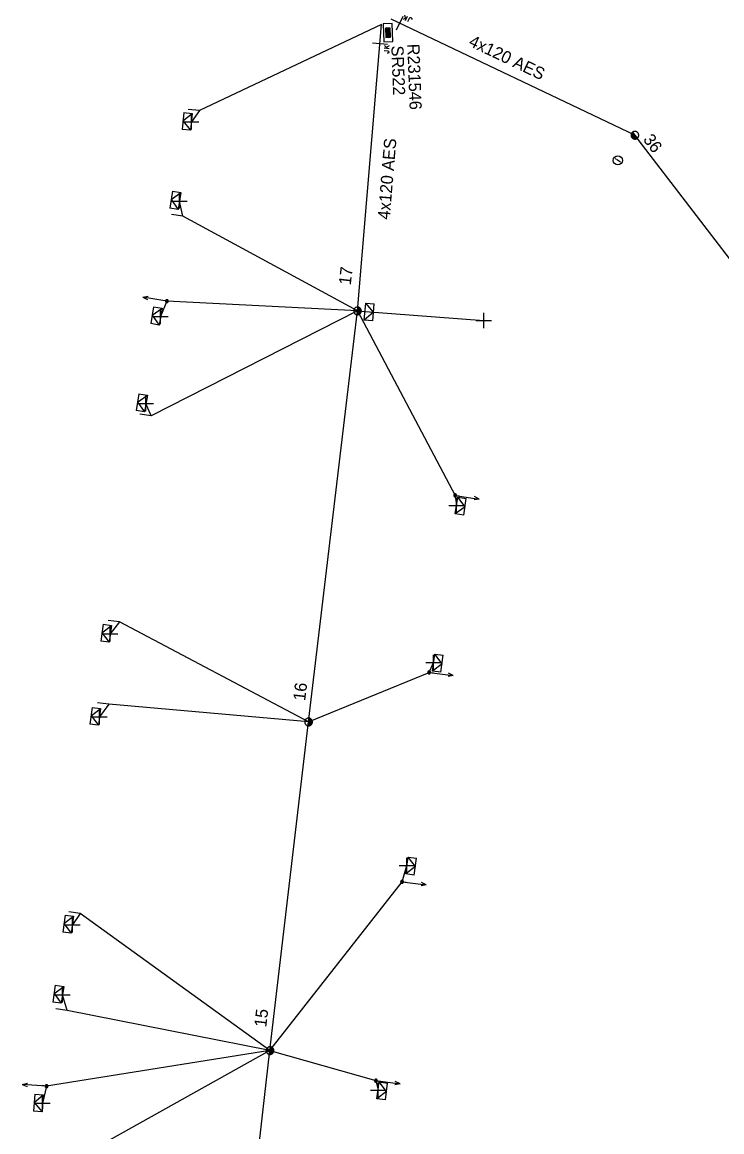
# Model space of a CAD drawing. Extents: x -544780 to -541582, y -1198995 to -1196551.
# Drawn here: x -543842.4 to -543784.9, y -1197085.7 to -1196994.5 of the extents above; entities that cross this region are included whole.
import ezdxf

# ---------------------------------------------------------------- set-up
doc = ezdxf.new("R2010")
doc.units = 0
for name, color, linetype in [('Vrstva 1', 7, 'Continuous'), ('Vrstva 10', 7, 'Continuous'), ('Vrstva 13', 7, 'Continuous'), ('Vrstva 14', 7, 'Continuous'), ('Vrstva 15', 7, 'Continuous'), ('Vrstva 18', 7, 'Continuous'), ('Vrstva 2', 7, 'Continuous'), ('Vrstva 28', 7, 'Continuous'), ('Vrstva 29', 7, 'Continuous'), ('Vrstva 30', 7, 'Continuous'), ('Vrstva 31', 7, 'Continuous'), ('Vrstva 34', 7, 'Continuous'), ('Vrstva 36', 7, 'Continuous'), ('Vrstva 50', 7, 'Continuous'), ('Vrstva 51', 7, 'Continuous'), ('Vrstva 54', 7, 'Continuous'), ('Vrstva 59', 7, 'Continuous'), ('Vrstva 8', 7, 'Continuous'), ('Vrstva 9', 7, 'Continuous')]:
    doc.layers.add(name, color=color, linetype=linetype)

# ---------------------------------------------------------------- blocks, each defined once
blk = doc.blocks.new('NN440')
at = {"layer": 'Vrstva 2'}
for points in [[(0.63, 0), (0.63, 0.06), (0.62, 0.13), (0.6, 0.19), (0.58, 0.25), (0.55, 0.31), (0.51, 0.37), (0.47, 0.42), (0.42, 0.46), (0.37, 0.51), (0.32, 0.54), (0.26, 0.57), (0.2, 0.59), (0.13, 0.61), (0.07, 0.62), (0, 0.63), (-0.06, 0.62), (-0.13, 0.61), (-0.19, 0.59), (-0.26, 0.57), (-0.31, 0.54), (-0.37, 0.51), (-0.42, 0.46), (-0.47, 0.42), (-0.51, 0.37), (-0.54, 0.31), (-0.57, 0.25), (-0.6, 0.19), (-0.62, 0.13), (-0.63, 0.06), (-0.63, 0), (-0.63, -0.07), (-0.62, -0.14), (-0.6, -0.2), (-0.57, -0.26), (-0.54, -0.32), (-0.51, -0.37), (-0.47, -0.43), (-0.42, -0.47), (-0.37, -0.51), (-0.31, -0.55), (-0.26, -0.58), (-0.19, -0.6), (-0.13, -0.62), (-0.06, -0.63), (0, -0.63), (0.07, -0.63), (0.13, -0.62), (0.2, -0.6), (0.26, -0.58), (0.32, -0.55), (0.37, -0.51), (0.42, -0.47), (0.47, -0.43), (0.51, -0.37), (0.55, -0.32), (0.58, -0.26), (0.6, -0.2), (0.62, -0.14), (0.63, -0.07), (0.63, 0)], [(-0.63, 0), (0.63, 0)], [(-0.6, -0.18), (0.57, -0.18)], [(-0.51, -0.32), (0.5, -0.32)], [(-0.37, -0.47), (0.35, -0.47)]]:
    blk.add_lwpolyline(points, dxfattribs=at)
blk = doc.blocks.new('NN560')
at = {"layer": 'Vrstva 2'}
for points in [[(1.999, -0.001), (1.59, 0.141)], [(0, -0.001), (1.999, -0.001)], [(1.999, -0.001), (1.59, -0.134)]]:
    blk.add_lwpolyline(points, dxfattribs=at)
blk = doc.blocks.new('NN840')
at = {"layer": 'Vrstva 15'}
for points in [[(0.003, 0.619), (0.003, -0.631)], [(-0.745, -0.71), (-0.745, -0.66)], [(-0.73, -0.764), (-0.745, -0.71)], [(-0.657, -0.798), (-0.73, -0.764)], [(-0.627, -0.798), (-0.657, -0.798)], [(-0.558, -0.764), (-0.627, -0.798)], [(-0.538, -0.71), (-0.558, -0.764)], [(-0.538, -0.385), (-0.538, -0.71)], [(-0.332, -0.385), (-0.332, -0.798)], [(-0.332, -0.641), (-0.125, -0.385)], [(-0.263, -0.557), (-0.091, -0.798)]]:
    blk.add_lwpolyline(points, dxfattribs=at)
blk = doc.blocks.new('NN770')
at = {"layer": 'Vrstva 10'}
for p, q in [((0.002, 0.187), (0.002, 0.263)), ((0.002, -0.276), (0.002, 0.111))]:
    blk.add_line(p, q, dxfattribs=at)
blk.add_circle((0, -0.008), 0.375, dxfattribs=at)
blk = doc.blocks.new('NN800')
at = {"layer": 'Vrstva 1'}
for points in [[(-0.442, 0.442), (0.442, -0.442)], [(-0.442, -0.442), (0.442, 0.442)]]:
    blk.add_lwpolyline(points, dxfattribs=at)
blk = doc.blocks.new('NN620')
at = {"layer": 'Vrstva 8'}
for points in [[(0.752, 0.004), (-0.748, 0.004)], [(-0.748, 0.004), (-0.748, -0.746)], [(0.752, -0.746), (0.752, 0.004)], [(-0.748, -0.746), (0.752, -0.746)], [(0.368, -0.18), (-0.376, -0.18)], [(-0.376, -0.18), (-0.376, -0.558)], [(-0.376, -0.558), (0.368, -0.558)], [(0.321, -0.227), (-0.329, -0.227)], [(-0.329, -0.227), (-0.329, -0.51)], [(-0.329, -0.51), (0.321, -0.51)], [(0.274, -0.274), (-0.281, -0.274)], [(-0.281, -0.274), (-0.281, -0.463)], [(-0.281, -0.463), (0.274, -0.463)], [(0.227, -0.321), (-0.234, -0.321)], [(-0.234, -0.321), (-0.234, -0.416)], [(-0.234, -0.416), (0.227, -0.416)], [(-0.193, -0.369), (0.185, -0.369)], [(0.227, -0.416), (0.227, -0.321)], [(0.274, -0.463), (0.274, -0.274)], [(0.321, -0.51), (0.321, -0.227)], [(0.368, -0.558), (0.368, -0.18)]]:
    blk.add_lwpolyline(points, dxfattribs=at)
blk = doc.blocks.new('NN630')
at = {"layer": 'Vrstva 9'}
for points in [[(-0.003, -0.7), (-0.703, 0)], [(-0.703, -0.7), (-0.703, 0), (0.697, 0), (0.697, -0.7)], [(-0.703, -0.7), (0.697, -0.7)], [(-0.003, -0.7), (0.697, 0)]]:
    blk.add_lwpolyline(points, dxfattribs=at)
blk = doc.blocks.new('NN500')
at = {"layer": 'Vrstva 2'}
for points in [[(0, -0.24), (0.02, -0.23), (0.05, -0.23), (0.07, -0.22), (0.09, -0.22), (0.12, -0.2), (0.14, -0.19), (0.16, -0.18), (0.17, -0.16), (0.19, -0.14), (0.2, -0.12), (0.21, -0.1), (0.22, -0.07), (0.23, -0.05), (0.23, -0.02), (0.23, 0), (0.23, 0.02), (0.23, 0.05), (0.22, 0.07), (0.21, 0.1), (0.2, 0.12), (0.19, 0.14), (0.17, 0.16), (0.16, 0.17), (0.14, 0.19), (0.12, 0.2), (0.09, 0.21), (0.07, 0.22), (0.05, 0.23), (0.02, 0.23), (0, 0.23), (-0.03, 0.23), (-0.05, 0.23), (-0.07, 0.22), (-0.1, 0.21), (-0.12, 0.2), (-0.14, 0.19), (-0.16, 0.17), (-0.18, 0.16), (-0.19, 0.14), (-0.2, 0.12), (-0.22, 0.1), (-0.22, 0.07), (-0.23, 0.05), (-0.23, 0.02), (-0.24, 0), (-0.23, -0.02), (-0.23, -0.05), (-0.22, -0.07), (-0.22, -0.1), (-0.2, -0.12), (-0.19, -0.14), (-0.18, -0.16), (-0.16, -0.18), (-0.14, -0.19), (-0.12, -0.2), (-0.1, -0.22), (-0.07, -0.22), (-0.05, -0.23), (-0.03, -0.23), (0, -0.24)], [(0, -0.24), (0.02, -0.23), (0.05, -0.23), (0.07, -0.22), (0.09, -0.22), (0.12, -0.2), (0.14, -0.19), (0.16, -0.18), (0.17, -0.16), (0.19, -0.14), (0.2, -0.12), (0.21, -0.1), (0.22, -0.07), (0.23, -0.05), (0.23, -0.02), (0.23, 0), (0.23, 0.02), (0.23, 0.05), (0.22, 0.07), (0.21, 0.1), (0.2, 0.12), (0.19, 0.14), (0.17, 0.16), (0.16, 0.17), (0.14, 0.19), (0.12, 0.2), (0.09, 0.21), (0.07, 0.22), (0.05, 0.23), (0.02, 0.23), (0, 0.23), (-0.03, 0.23), (-0.05, 0.23), (-0.07, 0.22), (-0.1, 0.21), (-0.12, 0.2), (-0.14, 0.19), (-0.16, 0.17), (-0.18, 0.16), (-0.19, 0.14), (-0.2, 0.12), (-0.22, 0.1), (-0.22, 0.07), (-0.23, 0.05), (-0.23, 0.02), (-0.24, 0), (-0.23, -0.02), (-0.23, -0.05), (-0.22, -0.07), (-0.22, -0.1), (-0.2, -0.12), (-0.19, -0.14), (-0.18, -0.16), (-0.16, -0.18), (-0.14, -0.19), (-0.12, -0.2), (-0.1, -0.22), (-0.07, -0.22), (-0.05, -0.23), (-0.03, -0.23), (0, -0.24)], [(0, -0.21), (0.02, -0.2), (0.04, -0.2), (0.06, -0.2), (0.08, -0.19), (0.1, -0.18), (0.12, -0.17), (0.14, -0.15), (0.15, -0.14), (0.16, -0.12), (0.18, -0.1), (0.19, -0.08), (0.19, -0.06), (0.2, -0.04), (0.2, -0.02), (0.2, 0), (0.2, 0.02), (0.2, 0.04), (0.19, 0.06), (0.19, 0.08), (0.18, 0.1), (0.16, 0.12), (0.15, 0.14), (0.14, 0.15), (0.12, 0.17), (0.1, 0.18), (0.08, 0.19), (0.06, 0.19), (0.04, 0.2), (0.02, 0.2), (0, 0.2), (-0.02, 0.2), (-0.04, 0.2), (-0.06, 0.19), (-0.08, 0.19), (-0.1, 0.18), (-0.12, 0.17), (-0.14, 0.15), (-0.15, 0.14), (-0.17, 0.12), (-0.18, 0.1), (-0.19, 0.08), (-0.2, 0.06), (-0.2, 0.04), (-0.21, 0.02), (-0.21, 0), (-0.21, -0.02), (-0.2, -0.04), (-0.2, -0.06), (-0.19, -0.08), (-0.18, -0.1), (-0.17, -0.12), (-0.15, -0.14), (-0.14, -0.15), (-0.12, -0.17), (-0.1, -0.18), (-0.08, -0.19), (-0.06, -0.2), (-0.04, -0.2), (-0.02, -0.2), (0, -0.21)], [(0, -0.18), (0.02, -0.18), (0.04, -0.17), (0.05, -0.17), (0.07, -0.16), (0.09, -0.15), (0.1, -0.14), (0.12, -0.13), (0.13, -0.12), (0.14, -0.1), (0.15, -0.09), (0.16, -0.07), (0.17, -0.05), (0.17, -0.04), (0.17, -0.02), (0.17, 0), (0.17, 0.02), (0.17, 0.04), (0.17, 0.05), (0.16, 0.07), (0.15, 0.09), (0.14, 0.1), (0.13, 0.12), (0.12, 0.13), (0.1, 0.14), (0.09, 0.15), (0.07, 0.16), (0.05, 0.17), (0.04, 0.17), (0.02, 0.17), (0, 0.18), (-0.02, 0.17), (-0.04, 0.17), (-0.06, 0.17), (-0.07, 0.16), (-0.09, 0.15), (-0.1, 0.14), (-0.12, 0.13), (-0.13, 0.12), (-0.14, 0.1), (-0.15, 0.09), (-0.16, 0.07), (-0.17, 0.05), (-0.17, 0.04), (-0.18, 0.02), (-0.18, 0), (-0.18, -0.02), (-0.17, -0.04), (-0.17, -0.05), (-0.16, -0.07), (-0.15, -0.09), (-0.14, -0.1), (-0.13, -0.12), (-0.12, -0.13), (-0.1, -0.14), (-0.09, -0.15), (-0.07, -0.16), (-0.06, -0.17), (-0.04, -0.17), (-0.02, -0.18), (0, -0.18)], [(0, -0.15), (0.01, -0.15), (0.03, -0.14), (0.04, -0.14), (0.06, -0.13), (0.07, -0.13), (0.08, -0.12), (0.1, -0.11), (0.11, -0.1), (0.12, -0.09), (0.13, -0.07), (0.13, -0.06), (0.14, -0.05), (0.14, -0.03), (0.14, -0.02), (0.14, 0), (0.14, 0.01), (0.14, 0.03), (0.14, 0.04), (0.13, 0.06), (0.13, 0.07), (0.12, 0.09), (0.11, 0.1), (0.1, 0.11), (0.08, 0.12), (0.07, 0.13), (0.06, 0.13), (0.04, 0.14), (0.03, 0.14), (0.01, 0.14), (0, 0.15), (-0.02, 0.14), (-0.03, 0.14), (-0.05, 0.14), (-0.06, 0.13), (-0.07, 0.13), (-0.09, 0.12), (-0.1, 0.11), (-0.11, 0.1), (-0.12, 0.09), (-0.13, 0.07), (-0.13, 0.06), (-0.14, 0.04), (-0.14, 0.03), (-0.15, 0.01), (-0.15, 0), (-0.15, -0.02), (-0.14, -0.03), (-0.14, -0.05), (-0.13, -0.06), (-0.13, -0.07), (-0.12, -0.09), (-0.11, -0.1), (-0.1, -0.11), (-0.09, -0.12), (-0.07, -0.13), (-0.06, -0.13), (-0.05, -0.14), (-0.03, -0.14), (-0.02, -0.15), (0, -0.15)], [(0, -0.12), (0.01, -0.12), (0.02, -0.11), (0.03, -0.11), (0.05, -0.11), (0.06, -0.1), (0.07, -0.09), (0.08, -0.09), (0.09, -0.08), (0.09, -0.07), (0.1, -0.06), (0.11, -0.05), (0.11, -0.04), (0.11, -0.02), (0.11, -0.01), (0.12, 0), (0.11, 0.01), (0.11, 0.02), (0.11, 0.04), (0.11, 0.05), (0.1, 0.06), (0.09, 0.07), (0.09, 0.08), (0.08, 0.09), (0.07, 0.09), (0.06, 0.1), (0.05, 0.11), (0.03, 0.11), (0.02, 0.11), (0.01, 0.12), (0, 0.12), (-0.01, 0.12), (-0.03, 0.11), (-0.04, 0.11), (-0.05, 0.11), (-0.06, 0.1), (-0.07, 0.09), (-0.08, 0.09), (-0.09, 0.08), (-0.1, 0.07), (-0.1, 0.06), (-0.11, 0.05), (-0.11, 0.04), (-0.12, 0.02), (-0.12, 0.01), (-0.12, 0), (-0.12, -0.01), (-0.12, -0.02), (-0.11, -0.04), (-0.11, -0.05), (-0.1, -0.06), (-0.1, -0.07), (-0.09, -0.08), (-0.08, -0.09), (-0.07, -0.09), (-0.06, -0.1), (-0.05, -0.11), (-0.04, -0.11), (-0.03, -0.11), (-0.01, -0.12), (0, -0.12)], [(0, -0.09), (0.01, -0.09), (0.02, -0.09), (0.03, -0.08), (0.03, -0.08), (0.04, -0.08), (0.05, -0.07), (0.06, -0.07), (0.06, -0.06), (0.07, -0.05), (0.07, -0.04), (0.08, -0.04), (0.08, -0.03), (0.08, -0.02), (0.09, -0.01), (0.09, 0), (0.09, 0.01), (0.08, 0.02), (0.08, 0.03), (0.08, 0.03), (0.07, 0.04), (0.07, 0.05), (0.06, 0.06), (0.06, 0.06), (0.05, 0.07), (0.04, 0.07), (0.03, 0.08), (0.03, 0.08), (0.02, 0.08), (0.01, 0.09), (0, 0.09), (-0.01, 0.09), (-0.02, 0.08), (-0.03, 0.08), (-0.04, 0.08), (-0.04, 0.07), (-0.05, 0.07), (-0.06, 0.06), (-0.07, 0.06), (-0.07, 0.05), (-0.08, 0.04), (-0.08, 0.03), (-0.08, 0.03), (-0.09, 0.02), (-0.09, 0.01), (-0.09, 0), (-0.09, -0.01), (-0.09, -0.02), (-0.08, -0.03), (-0.08, -0.04), (-0.08, -0.04), (-0.07, -0.05), (-0.07, -0.06), (-0.06, -0.07), (-0.05, -0.07), (-0.04, -0.08), (-0.04, -0.08), (-0.03, -0.08), (-0.02, -0.09), (-0.01, -0.09), (0, -0.09)], [(0, -0.06), (0, -0.06), (0.01, -0.06), (0.02, -0.05), (0.02, -0.05), (0.03, -0.05), (0.03, -0.05), (0.04, -0.04), (0.04, -0.04), (0.05, -0.03), (0.05, -0.03), (0.05, -0.02), (0.05, -0.02), (0.05, -0.01), (0.06, -0.01), (0.06, 0), (0.06, 0.01), (0.05, 0.01), (0.05, 0.02), (0.05, 0.02), (0.05, 0.03), (0.05, 0.03), (0.04, 0.04), (0.04, 0.04), (0.03, 0.05), (0.03, 0.05), (0.02, 0.05), (0.02, 0.05), (0.01, 0.06), (0, 0.06), (0, 0.06), (-0.01, 0.06), (-0.01, 0.06), (-0.02, 0.05), (-0.02, 0.05), (-0.03, 0.05), (-0.03, 0.05), (-0.04, 0.04), (-0.04, 0.04), (-0.05, 0.03), (-0.05, 0.03), (-0.05, 0.02), (-0.06, 0.02), (-0.06, 0.01), (-0.06, 0.01), (-0.06, 0), (-0.06, -0.01), (-0.06, -0.01), (-0.06, -0.02), (-0.05, -0.02), (-0.05, -0.03), (-0.05, -0.03), (-0.04, -0.04), (-0.04, -0.04), (-0.03, -0.05), (-0.03, -0.05), (-0.02, -0.05), (-0.02, -0.05), (-0.01, -0.06), (-0.01, -0.06), (0, -0.06)], [(0, -0.03), (0, -0.03), (0, -0.03), (0.01, -0.03), (0.01, -0.03), (0.01, -0.02), (0.02, -0.02), (0.02, -0.02), (0.02, -0.02), (0.02, -0.02), (0.02, -0.01), (0.02, -0.01), (0.03, -0.01), (0.03, -0.01), (0.03, 0), (0.03, 0), (0.03, 0), (0.03, 0.01), (0.03, 0.01), (0.02, 0.01), (0.02, 0.01), (0.02, 0.02), (0.02, 0.02), (0.02, 0.02), (0.02, 0.02), (0.01, 0.02), (0.01, 0.02), (0.01, 0.03), (0, 0.03), (0, 0.03), (0, 0.03), (0, 0.03), (-0.01, 0.03), (-0.01, 0.03), (-0.01, 0.02), (-0.02, 0.02), (-0.02, 0.02), (-0.02, 0.02), (-0.02, 0.02), (-0.02, 0.02), (-0.03, 0.01), (-0.03, 0.01), (-0.03, 0.01), (-0.03, 0.01), (-0.03, 0), (-0.03, 0), (-0.03, 0), (-0.03, -0.01), (-0.03, -0.01), (-0.03, -0.01), (-0.03, -0.01), (-0.02, -0.02), (-0.02, -0.02), (-0.02, -0.02), (-0.02, -0.02), (-0.02, -0.02), (-0.01, -0.03), (-0.01, -0.03), (-0.01, -0.03), (0, -0.03), (0, -0.03)], [(0.23, 0), (0.7, 0)]]:
    blk.add_lwpolyline(points, dxfattribs=at)
blk = doc.blocks.new('NN510')
at = {"layer": 'Vrstva 2'}
blk.add_lwpolyline([(0.001, 0.002), (0.001, 0.939)], dxfattribs=at)

msp = doc.modelspace()

# ---------------------------------------------------------------- linework, layer by layer
at = {"layer": 'Vrstva 50'}
for points in [[(-543736.683, -1197074.383), (-543757.94, -1197047.4), (-543777.639, -1197022.529), (-543792.02, -1197003.8), (-543812.04, -1196994.253)], [(-543837.625, -1197208.372), (-543833.669, -1197176.26), (-543830.03, -1197144.12), (-543825.63, -1197110.859), (-543822.01, -1197079.019), (-543818.84, -1197052.008), (-543814.82, -1197018.239), (-543812.847, -1196994.699)]]:
    msp.add_lwpolyline(points, dxfattribs=at)
at = {"layer": 'Vrstva 54'}
for points in [[(-543812.847, -1196994.699), (-543827.8, -1197001.784), (-543828.474, -1197002.704)], [(-543814.82, -1197018.24), (-543829.18, -1197010.454), (-543829.446, -1197009.209)], [(-543814.82, -1197018.24), (-543831.787, -1197026.872), (-543832.202, -1197025.85)], [(-543814.82, -1197018.239), (-543814.202, -1197018.286)], [(-543814.82, -1197018.24), (-543806.791, -1197033.393), (-543806.674, -1197034.222)], [(-543818.84, -1197052.009), (-543808.931, -1197047.94), (-543808.566, -1197047.134)], [(-543822.01, -1197079.019), (-543811.158, -1197065.142), (-543810.756, -1197063.8)], [(-543822.01, -1197079.019), (-543837.611, -1197067.751), (-543838.247, -1197068.677)], [(-543822.01, -1197079.019), (-543813.305, -1197081.484), (-543813.128, -1197082.28)]]:
    msp.add_lwpolyline(points, dxfattribs=at)
at = {"layer": 'Vrstva 59'}
msp.add_lwpolyline([(-543814.202, -1197018.286), (-543804.434, -1197019.024)], dxfattribs=at)
at = {"layer": 'Vrstva 8'}
for points in [[(-543814.82, -1197018.24), (-543830.484, -1197017.435), (-543830.999, -1197018.708)], [(-543818.84, -1197052.009), (-543834.387, -1197043.797), (-543835.133, -1197044.776)], [(-543818.84, -1197052.008), (-543835.265, -1197050.55), (-543836.024, -1197051.595)], [(-543822.01, -1197079.018), (-543838.684, -1197075.73), (-543839.065, -1197074.434)], [(-543822.01, -1197079.019), (-543840.601, -1197089.386), (-543841.456, -1197090.68)], [(-543822.01, -1197079.018), (-543840.371, -1197081.944), (-543840.694, -1197083.347)]]:
    msp.add_lwpolyline(points, dxfattribs=at)

# ---------------------------------------------------------------- block references
at = {"layer": 'Vrstva 13'}
for name, p, rotation in [('NN510', (-543827.8, -1197001.785), 84.40334172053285), ('NN510', (-543829.18, -1197010.454), 80.85946943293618), ('NN560', (-543830.484, -1197017.435), 170.439283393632), ('NN510', (-543831.787, -1197026.873), 80.44859727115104), ('NN560', (-543806.791, -1197033.393), -8.655555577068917), ('NN510', (-543834.386, -1197043.798), 82.13459169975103), ('NN560', (-543808.931, -1197047.94), -7.43691945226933), ('NN510', (-543835.264, -1197050.551), 82.83157217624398), ('NN560', (-543811.158, -1197065.142), -7.560377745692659), ('NN510', (-543837.61, -1197067.752), 82.40875837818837), ('NN510', (-543838.683, -1197075.731), 81.74434171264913), ('NN560', (-543840.371, -1197081.944), 175.70720552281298), ('NN560', (-543813.305, -1197081.484), -7.586025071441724)]:
    msp.add_blockref(name, p, dxfattribs=dict(at, rotation=rotation))
for name, p, xscale, yscale, rotation in [('NN440', (-543792.019, -1197003.8), 0.5, 0.5, -52.990075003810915), ('NN500', (-543830.484, -1197017.435), 0.5, 0.5000000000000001, 170.43899999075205), ('NN440', (-543814.82, -1197018.24), 0.5, 0.5, 83.30154444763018), ('NN500', (-543806.791, -1197033.393), 0.5, 0.5000000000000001, -8.656000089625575), ('NN500', (-543808.931, -1197047.94), 0.49999999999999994, 0.5, -7.437000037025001), ('NN440', (-543818.84, -1197052.009), 0.5, 0.5000000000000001, 83.30154451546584), ('NN500', (-543811.158, -1197065.142), 0.5, 0.5, -7.560000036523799), ('NN440', (-543822.01, -1197079.019), 0.5, 0.5, 83.30154444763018), ('NN500', (-543840.371, -1197081.944), 0.5, 0.49999999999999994, 171.1319999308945), ('NN500', (-543813.305, -1197081.484), 0.5000000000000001, 0.5, -7.585999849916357)]:
    msp.add_blockref(name, p, dxfattribs=dict(at, xscale=xscale, yscale=yscale, rotation=rotation))
at = {"layer": 'Vrstva 18'}
for p, rotation in [((-543811.342, -1196994.586), 154.50452498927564), ((-543812.978, -1196996.266), 85.20896388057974)]:
    msp.add_blockref('NN840', p, dxfattribs=dict(at, rotation=rotation))
at = {"layer": 'Vrstva 28', "rotation": 92.13356112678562}
msp.add_blockref('NN620', (-543812.688, -1196995.39), dxfattribs=at)
at = {"layer": 'Vrstva 31'}
for p, rotation in [((-543828.474, -1197002.704), -95.59665827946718), ((-543829.446, -1197009.209), -99.14053054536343), ((-543830.999, -1197018.709), -99.56071659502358), ((-543814.202, -1197018.286), 85.23635828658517), ((-543832.202, -1197025.85), -99.551402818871), ((-543806.674, -1197034.222), 81.34444441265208), ((-543835.133, -1197044.776), -97.86540828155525), ((-543808.566, -1197047.134), 82.56308055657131), ((-543836.024, -1197051.596), -97.16842782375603), ((-543810.756, -1197063.8), 82.4396222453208), ((-543838.247, -1197068.678), -97.59124162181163), ((-543839.065, -1197074.434), -98.25565833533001), ((-543813.128, -1197082.28), 82.41397506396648), ((-543840.694, -1197083.347), -94.29279447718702)]:
    msp.add_blockref('NN630', p, dxfattribs=dict(at, rotation=rotation))
at = {"layer": 'Vrstva 34'}
for p, rotation in [((-543828.474, -1197002.703), 45), ((-543829.446, -1197009.208), 45), ((-543830.999, -1197018.708), 44.99999995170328), ((-543804.434, -1197019.024), 45), ((-543832.202, -1197025.849), 45), ((-543806.674, -1197034.222), 45), ((-543835.133, -1197044.775), 45), ((-543808.566, -1197047.134), 45), ((-543836.024, -1197051.595), 45), ((-543810.756, -1197063.799), 45), ((-543838.247, -1197068.677), 45), ((-543839.065, -1197074.433), 44.99999995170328), ((-543813.128, -1197082.28), 45), ((-543840.694, -1197083.346), 45)]:
    msp.add_blockref('NN800', p, dxfattribs=dict(at, rotation=rotation))
at = {"layer": 'Vrstva 36', "rotation": 58.516302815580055}
msp.add_blockref('NN770', (-543793.432, -1197005.864), dxfattribs=at)

# ---------------------------------------------------------------- texts
at = {"layer": 'Vrstva 14'}
for s, rotation, p in [('36', 307.01, (-543791.393, -1197004.161)), ('17', 83.302, (-543815.376, -1197016.148)), ('16', 83.302, (-543819.121, -1197050.314)), ('15', 83.302, (-543822.319, -1197077.123))]:
    msp.add_text(s, height=1, rotation=rotation, dxfattribs=at).set_placement(p)
at = {"layer": 'Vrstva 29'}
msp.add_text('R231546', height=1, rotation=272.134, dxfattribs=at).set_placement((-543810.731, -1196996.306))
at = {"layer": 'Vrstva 30'}
msp.add_text('SR522', height=1, rotation=272.134, dxfattribs=at).set_placement((-543812.043, -1196996.454))
at = {"layer": 'Vrstva 51'}
for rotation, p in [(334.505, (-543805.758, -1196996.42)), (85.209, (-543812.172, -1197010.759))]:
    msp.add_text('4x120 AES', height=1, rotation=rotation, dxfattribs=at).set_placement(p)

doc.saveas('drawing.dxf')
